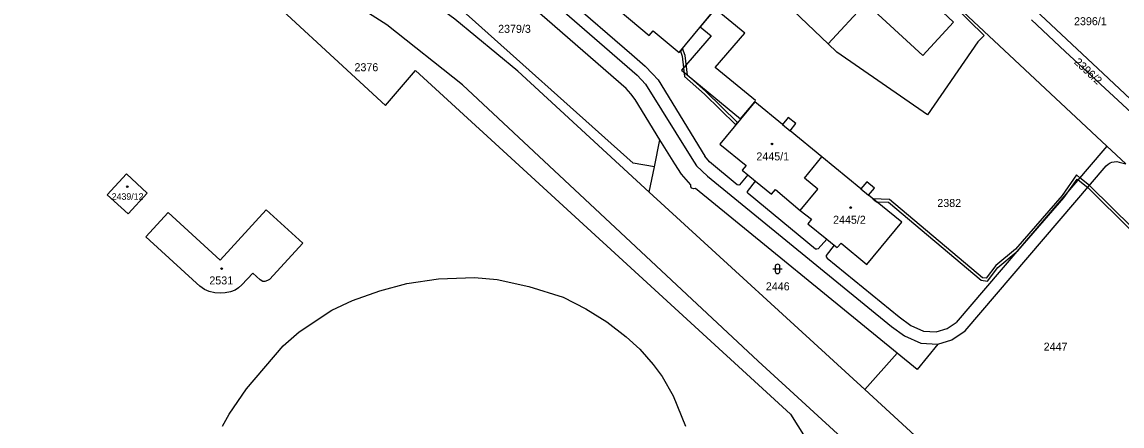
# Model space of a CAD drawing. Extents: x -869103 to -863415, y -1015889 to -1012477.
# Drawn here: x -866303.6 to -866069.9, y -1015094.5 to -1015008.6 of the extents above; entities that cross this region are included whole.
import ezdxf

# ---------------------------------------------------------------- set-up
doc = ezdxf.new("R2010")
doc.units = 0
for name, color, linetype in [('Hranice parcel', 7, 'Continuous'), ('Parcelní čísla', 7, 'Continuous'), ('Vnitřní kresba', 7, 'Continuous'), ('Věcná břemena k části', 7, 'Continuous'), ('Značky budov', 7, 'Continuous'), ('Značky kultur', 7, 'Continuous')]:
    doc.layers.add(name, color=color, linetype=linetype)

msp = doc.modelspace()

# ---------------------------------------------------------------- linework, layer by layer
at = {"layer": 'Hranice parcel'}
for p, q in [((-866132.3, -1015013.28), (-866144.79, -1015001.41)), ((-866088.38, -1015006.06), (-866073.9, -1015019.59)), ((-866073.9, -1015019.59), (-866061.95, -1015030.86)), ((-866168.07, -1015033.66), (-866173.32, -1015025.11)), ((-866133.66, -1015037.3), (-866140.43, -1015031.76)), ((-866169.2, -1015039.44), (-866168.07, -1015033.66)), ((-866164.94, -1015038.77), (-866168.07, -1015033.66)), ((-866125.37, -1015044.1), (-866133.66, -1015037.3)), ((-866170.38, -1015044.78), (-866169.2, -1015039.44)), ((-866070.5, -1015038.39), (-866069.11, -1015038.81)), ((-866117.67, -1015079.01), (-866160.49, -1015044.02)), ((-866124.57, -1015086.73), (-866170.38, -1015044.78)), ((-866124.57, -1015086.73), (-866117.67, -1015079.01)), ((-866113.4, -1015082.5), (-866117.67, -1015079.01)), ((-866109.02, -1015077.09), (-866113.4, -1015082.5)), ((-866104.43, -1015105.17), (-866124.57, -1015086.73))]:
    msp.add_line(p, q, dxfattribs=at)
for points in [[(-866170.38, -1015044.78), (-866198.26, -1015019.08), (-866211.64, -1015008.03), (-866224.47, -1014998.53), (-866243.1, -1014987.43), (-866258.01, -1014980.06), (-866281.56, -1014969.6), (-866290.81, -1014964.74), (-866304.67, -1014959.27), (-866434.47, -1014903.76), (-866442.31, -1014898.26), (-866454.86, -1014892.85), (-866463.05, -1014890.59), (-866475.25, -1014880.45), (-866481.39, -1014874.15), (-866488.06, -1014864.49), (-866493.4, -1014853.42), (-866500.52, -1014833.76), (-866503.8, -1014823.77)], [(-866237.84, -1014895.36), (-866238.26, -1014895.79), (-866261.34, -1014928.74), (-866262.02, -1014930.31), (-866262.22, -1014934.26), (-866261.34, -1014939.14), (-866259.55, -1014943.76), (-866256.82, -1014946.82), (-866218.75, -1014980.12), (-866172.89, -1015019.96), (-866171.13, -1015021.84), (-866161.3, -1015037.61), (-866160.29, -1015039.18), (-866157.97, -1015041.42), (-866118.9, -1015073.34), (-866116.08, -1015075.33), (-866112.64, -1015076.88), (-866109.02, -1015077.09)], [(-866226.07, -1015009.26), (-866242.42, -1014998.76), (-866272.75, -1014984.87), (-866286.38, -1014979.67), (-866295.62, -1014976.64), (-866370.7, -1014944.09), (-866383.9, -1014938.25), (-866391.98, -1014934.61), (-866434.18, -1014916.22), (-866438.83, -1014914.39), (-866448.4, -1014912.47)], [(-866354.7, -1014956.32), (-866315.87, -1014972.63), (-866276.96, -1014988.92), (-866258.19, -1014997.01), (-866226.4, -1015026.4), (-866219.99, -1015018.91), (-866140.32, -1015091.95), (-866118.86, -1015126.1), (-866110.33, -1015133.81), (-866076.53, -1015151.13), (-866038.54, -1015185.59), (-866020.71, -1015202.09), (-866003.6, -1015222.82), (-865988.96, -1015245.6), (-865973.33, -1015274.21)], [(-866173.32, -1015025.11), (-866174.24, -1015023.87), (-866175.25, -1015022.74), (-866218, -1014985.51), (-866221.2, -1014982.82), (-866221.78, -1014987.93), (-866222.69, -1014988.25), (-866245.82, -1014968.59)], [(-866169.2, -1015039.44), (-866173.77, -1015038.64), (-866211.96, -1015004.46), (-866242.04, -1014985.68), (-866253.16, -1014980.19)], [(-866178.12, -1015003.5), (-866175.71, -1015005.33), (-866176.54, -1015006.35), (-866170.38, -1015011.5), (-866169.5, -1015010.54), (-866164.01, -1015015.15), (-866156.57, -1015006.11), (-866163.59, -1015000.32), (-866162.7, -1014999.31), (-866161.97, -1014998.47), (-866163.53, -1014997.09), (-866164.3, -1014997.97), (-866165.2, -1014998.99), (-866173.48, -1014992.15)], [(-866132.3, -1015013.28), (-866124.3, -1015004.67), (-866117.63, -1014997.49), (-866115.64, -1014995.34)], [(-866115.64, -1014995.34), (-866099.19, -1015011.49), (-866100.53, -1015012.88), (-866111.2, -1015028.36), (-866130.47, -1015015.02), (-866132.3, -1015013.28)], [(-866115.64, -1014995.34), (-866104.74, -1015005.5), (-866073.14, -1015035.05), (-866069.11, -1015038.81)], [(-866058.64, -1015161.88), (-866101.56, -1015122.56), (-866108.43, -1015116.27), (-866147.21, -1015080.74), (-866210, -1015021.96), (-866226.07, -1015009.26)], [(-866062.3, -1015033.09), (-866081.96, -1015014.89), (-866089.15, -1015008.16)], [(-866142.04, -1015030.43), (-866147.94, -1015025.6), (-866155.38, -1015034.63), (-866149.77, -1015039.11), (-866150.57, -1015040.14), (-866149.41, -1015041.09), (-866147.74, -1015042.45), (-866144.38, -1015045.21), (-866143.51, -1015044.23), (-866138.26, -1015048.66)], [(-866140.43, -1015031.76), (-866139.18, -1015030.24), (-866140.8, -1015028.92), (-866142.04, -1015030.43)], [(-866138.26, -1015048.66), (-866134.55, -1015044.14), (-866137.37, -1015041.83), (-866133.66, -1015037.3)], [(-866160.49, -1015044.02), (-866160.95, -1015044.08), (-866161.26, -1015043.96), (-866161.53, -1015043.64), (-866161.51, -1015043.24), (-866163.52, -1015040.96), (-866164.94, -1015038.77)], [(-866109.02, -1015077.09), (-866106.07, -1015076.19), (-866103.21, -1015074.26), (-866073.24, -1015039.21)], [(-866073.24, -1015039.21), (-866072.85, -1015038.86), (-866072.4, -1015038.58), (-866072.06, -1015038.44), (-866071.55, -1015038.33), (-866071.02, -1015038.31), (-866070.5, -1015038.39)], [(-866281.42, -1015040.91), (-866277.01, -1015045), (-866281.05, -1015049.39), (-866285.48, -1015045.33), (-866281.42, -1015040.91)], [(-866123.73, -1015045.44), (-866122.48, -1015043.92), (-866124.13, -1015042.59), (-866125.37, -1015044.1)], [(-866138.26, -1015048.66), (-866135.85, -1015050.5), (-866136.63, -1015051.54), (-866132.61, -1015054.82), (-866131.05, -1015056.09), (-866130.44, -1015056.59), (-866129.6, -1015055.6), (-866124.13, -1015060.2), (-866116.7, -1015051.2), (-866123.73, -1015045.44)], [(-866272.54, -1015049.12), (-866261.52, -1015059.25), (-866251.7, -1015048.55), (-866243.94, -1015055.67), (-866250.99, -1015063.34), (-866251.42, -1015063.6), (-866251.98, -1015063.79), (-866252.41, -1015063.75), (-866252.98, -1015063.43), (-866254.57, -1015061.99), (-866256.86, -1015064.48), (-866257.57, -1015065.16), (-866258.3, -1015065.65), (-866259.28, -1015065.97), (-866260.4, -1015066.2), (-866261.39, -1015066.27), (-866262.63, -1015066.22), (-866263.8, -1015065.93), (-866264.82, -1015065.46), (-866265.82, -1015064.76), (-866266.53, -1015064.12), (-866277.3, -1015054.3), (-866272.54, -1015049.12)]]:
    msp.add_lwpolyline(points, dxfattribs=at)
at = {"layer": 'Vnitřní kresba'}
for p, q in [((-866117.63, -1014997.49), (-866105.67, -1015008.65)), ((-866192.71, -1014999.3), (-866174.04, -1015015.52)), ((-866112.25, -1015015.79), (-866124.3, -1015004.67)), ((-866105.67, -1015008.65), (-866112.25, -1015015.79)), ((-866174.04, -1015015.52), (-866171.22, -1015017.99)), ((-866171.22, -1015017.99), (-866169.68, -1015019.66)), ((-866169.68, -1015019.66), (-866168.42, -1015020.94)), ((-866168.42, -1015020.94), (-866158.52, -1015037.18)), ((-866142.04, -1015030.43), (-866140.43, -1015031.76)), ((-866157.57, -1015038.37), (-866158.52, -1015037.18)), ((-866073.55, -1015035.53), (-866105.13, -1015072.47)), ((-866073.14, -1015035.05), (-866073.55, -1015035.53)), ((-866151.63, -1015043.24), (-866157.57, -1015038.37)), ((-866149.41, -1015041.09), (-866151.19, -1015043.24)), ((-866151.33, -1015043.3), (-866151.63, -1015043.24)), ((-866151.19, -1015043.24), (-866151.33, -1015043.3)), ((-866149.44, -1015044.63), (-866147.74, -1015042.45)), ((-866125.37, -1015044.1), (-866123.73, -1015045.44)), ((-866149.48, -1015044.91), (-866149.44, -1015044.63)), ((-866149.35, -1015045.1), (-866149.48, -1015044.91)), ((-866135.04, -1015056.92), (-866149.35, -1015045.1)), ((-866132.61, -1015054.82), (-866134.49, -1015056.84)), ((-866134.76, -1015056.93), (-866135.04, -1015056.92)), ((-866134.49, -1015056.84), (-866134.76, -1015056.93)), ((-866132.74, -1015058.27), (-866132.78, -1015058.56)), ((-866131.05, -1015056.09), (-866132.74, -1015058.27)), ((-866132.78, -1015058.56), (-866132.55, -1015058.82)), ((-866132.55, -1015058.82), (-866117.23, -1015071.31)), ((-866215.13, -1015063.2), (-866207.43, -1015062.93)), ((-866207.43, -1015062.93), (-866202.63, -1015063.34)), ((-866227.61, -1015065.74), (-866221.81, -1015064.24)), ((-866221.81, -1015064.24), (-866215.13, -1015063.2)), ((-866202.63, -1015063.34), (-866195.89, -1015064.81)), ((-866195.89, -1015064.81), (-866188.66, -1015067.13)), ((-866233.37, -1015067.83), (-866227.61, -1015065.74)), ((-866188.66, -1015067.13), (-866183.8, -1015069.56)), ((-866244.71, -1015074.48), (-866237.74, -1015069.88)), ((-866237.74, -1015069.88), (-866233.37, -1015067.83)), ((-866183.8, -1015069.56), (-866179.35, -1015072.36)), ((-866179.35, -1015072.36), (-866175.24, -1015075.57)), ((-866117.23, -1015071.31), (-866114.78, -1015073.1)), ((-866248.12, -1015077.42), (-866244.71, -1015074.48)), ((-866114.78, -1015073.1), (-866112.06, -1015074.35)), ((-866112.06, -1015074.35), (-866109.39, -1015074.47)), ((-866109.39, -1015074.47), (-866107.06, -1015073.79)), ((-866107.06, -1015073.79), (-866105.13, -1015072.47)), ((-866175.24, -1015075.57), (-866172.34, -1015078.18)), ((-866255.91, -1015086.6), (-866248.12, -1015077.42)), ((-866172.34, -1015078.18), (-866169.51, -1015081.39)), ((-866169.51, -1015081.39), (-866167.6, -1015083.99)), ((-866167.6, -1015083.99), (-866165.26, -1015088.04)), ((-866259.58, -1015091.99), (-866255.91, -1015086.6)), ((-866165.26, -1015088.04), (-866162.66, -1015094.55)), ((-866261.03, -1015094.55), (-866259.58, -1015091.99))]:
    msp.add_line(p, q, dxfattribs=at)
at = {"layer": 'Věcná břemena k části'}
for points in [[(-866159.52, -1015009.69), (-866157.18, -1015011.61), (-866163.47, -1015018.9), (-866150.92, -1015029.21), (-866147.94, -1015025.6), (-866147.74, -1015025.35), (-866156.33, -1015018.28), (-866150.04, -1015010.99), (-866156.34, -1015005.83), (-866156.57, -1015006.11)], [(-866151.58, -1015030.02), (-866158.3, -1015023.42), (-866162.24, -1015019.94), (-866162.72, -1015015.77), (-866163.29, -1015014.28), (-866163.73, -1015014.81), (-866163.32, -1015015.91), (-866162.82, -1015020.23), (-866158.6, -1015023.96), (-866151.96, -1015030.48)]]:
    msp.add_lwpolyline(points, close=True, dxfattribs=at)
msp.add_lwpolyline([(-866067.67, -1015052.38), (-866076.67, -1015043.5), (-866076.81, -1015043.39), (-866078.84, -1015041.72), (-866079.57, -1015041.13), (-866082.65, -1015045.5), (-866092.51, -1015056.88), (-866096.71, -1015060.4), (-866098.73, -1015063.05), (-866099.55, -1015062.98), (-866119.28, -1015046.36), (-866122.83, -1015046.18), (-866122.05, -1015046.82), (-866119.5, -1015046.95), (-866099.86, -1015063.5), (-866098.45, -1015063.69), (-866096.27, -1015060.8), (-866092.37, -1015057.54), (-866092.03, -1015057.26), (-866082.26, -1015045.98), (-866081.2, -1015044.48), (-866079.45, -1015042), (-866079.23, -1015042.18), (-866077.2, -1015043.84), (-866077.05, -1015043.96), (-866068.07, -1015052.82)], dxfattribs=at)
at = {"layer": 'Značky budov'}
for centre in [(-866144.27, -1015034.55), (-866281.23, -1015043.63), (-866127.55, -1015048.06), (-866261.18, -1015061.05)]:
    msp.add_circle(centre, 0.175, dxfattribs=at)
at = {"layer": 'Značky kultur'}
for p, q in [((-866143.57, -1015060.61), (-866143.57, -1015061.61)), ((-866142.57, -1015061.61), (-866142.57, -1015060.61)), ((-866144.07, -1015061.11), (-866142.07, -1015061.11))]:
    msp.add_line(p, q, dxfattribs=at)
for centre, start, end in [((-866143.07, -1015060.61), 0, 180), ((-866143.07, -1015061.61), 180, 359.9879)]:
    msp.add_arc(centre, 0.5, start, end, dxfattribs=at)

# ---------------------------------------------------------------- texts
at = {"layer": 'Parcelní čísla'}
for s, height, p in [('2379/3', 1.7, (-866202.45, -1015010.94)), ('2396/1', 1.7, (-866080.1, -1015009.32)), ('2376', 1.7, (-866232.96, -1015019.1)), ('2445/1', 1.7, (-866147.58, -1015038.05)), ('2439/12', 1.394, (-866284.53, -1015046.42)), ('2382', 1.7, (-866109.14, -1015047.94)), ('2445/2', 1.7, (-866131.29, -1015051.51)), ('2531', 1.7, (-866263.79, -1015064.4)), ('2446', 1.7, (-866145.57, -1015065.66)), ('2447', 1.7, (-866086.55, -1015078.48))]:
    msp.add_text(s, height=height, dxfattribs=at).set_placement(p)
msp.add_text('2396/2', height=1.7, rotation=317, dxfattribs=at).set_placement((-866080.21, -1015017.33))

doc.saveas('drawing.dxf')
